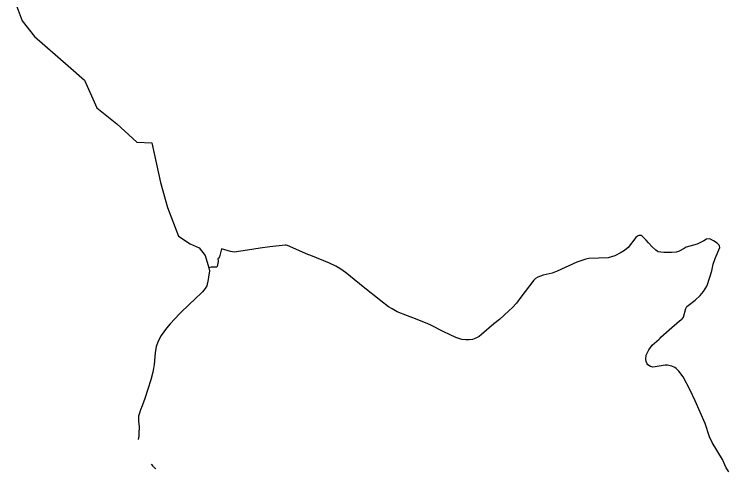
# Model space of a CAD drawing. Extents: x -678204 to -526855, y -1228851 to -1110393.
# Drawn here: x -570262 to -565996, y -1179629 to -1176918 of the extents above; entities that cross this region are included whole.
import ezdxf

# ---------------------------------------------------------------- set-up
doc = ezdxf.new("R2010")
doc.units = 0
doc.layers.add('00_n_cyklo prujezdne rekreacni vedlejsi', color=7, linetype='Continuous')
doc.layers.add('00_n_cyklo trasovani rekreacni vedlejsi', color=7, linetype='Continuous')

msp = doc.modelspace()

# ---------------------------------------------------------------- linework, layer by layer
at = {"layer": '00_n_cyklo prujezdne rekreacni vedlejsi'}
for points in [[(-570261.8, -1176829), (-570215.6, -1176958.3), (-570140.7, -1177051.7), (-569939.9, -1177226.4), (-569842.8, -1177311.6), (-569769.3, -1177476.9), (-569649.8, -1177571.2), (-569530.2, -1177681.7), (-569441.4, -1177685.4), (-569388.3, -1177922.5), (-569347.8, -1178070.9), (-569281.5, -1178242.5), (-569211.4, -1178286.8), (-569157.2, -1178311), (-569121.3, -1178357.5), (-569099.6, -1178429.8)], [(-565995.7, -1179648.5), (-566010.1, -1179623.2), (-566033.1, -1179574.9), (-566095.1, -1179472.1), (-566110.5, -1179439.1), (-566137, -1179358.6), (-566195.8, -1179225.1), (-566226.5, -1179159.9), (-566268.6, -1179081.9), (-566292.8, -1179047.4), (-566308.5, -1179031.4), (-566316.9, -1179025.6), (-566335.8, -1179018.1), (-566345, -1179014.4), (-566360.2, -1179011.9), (-566375.9, -1179012.3), (-566435.2, -1179021.6), (-566449.2, -1179022.3), (-566462.7, -1179019.5), (-566478.4, -1179008.9), (-566482.8, -1179003.8), (-566488.8, -1178988.6), (-566490.5, -1178976), (-566488.2, -1178950.9), (-566472.8, -1178919.8), (-566452.4, -1178892.1), (-566410.9, -1178855.7), (-566405.7, -1178849.8), (-566400.5, -1178843.9), (-566350.9, -1178799.8), (-566290.3, -1178747), (-566276.4, -1178737.4), (-566272.1, -1178732.5), (-566265.6, -1178725.2), (-566250.8, -1178673.9), (-566245.6, -1178661.5), (-566238.7, -1178654.5), (-566196.7, -1178623.8), (-566166.1, -1178595.2), (-566145.6, -1178571.2), (-566126.4, -1178540.4), (-566122.5, -1178530.2), (-566096.5, -1178447.8), (-566088.2, -1178409.8), (-566076.1, -1178375.8), (-566048.4, -1178309.7), (-566050.9, -1178302), (-566052.7, -1178296.3), (-566058.7, -1178288.9), (-566065.5, -1178284.2), (-566085.5, -1178270.3), (-566103.7, -1178260.6), (-566112.6, -1178257.6), (-566128.7, -1178260.7), (-566143.7, -1178269.8), (-566184, -1178288.9), (-566250.6, -1178306.8), (-566261.9, -1178315), (-566294.6, -1178332.8), (-566309.8, -1178337.9), (-566336.5, -1178339.8), (-566356.8, -1178339.1), (-566383.8, -1178338.5), (-566401.3, -1178337.9), (-566416.8, -1178335), (-566423.8, -1178331.8), (-566431.1, -1178326.1), (-566453.7, -1178305.2), (-566474.9, -1178282.5), (-566488.9, -1178265), (-566512.3, -1178241.8), (-566518.3, -1178238.7), (-566533, -1178238.5), (-566540.5, -1178241.1), (-566550.2, -1178249), (-566595.8, -1178308.8), (-566618.6, -1178327), (-566638.4, -1178340.2), (-566675.8, -1178358.2), (-566716.1, -1178371.6), (-566830.1, -1178375.9), (-566848.9, -1178379.6), (-566902.5, -1178397.6), (-567020.6, -1178451.1), (-567050.2, -1178463), (-567103.2, -1178475.3), (-567135.8, -1178486.6), (-567148.7, -1178494.3), (-567160.2, -1178504.1), (-567236.2, -1178606.3), (-567262.9, -1178641), (-567286.5, -1178667.4), (-567308.7, -1178687.2), (-567365.3, -1178739.5), (-567398.5, -1178765.3), (-567472.3, -1178828.3), (-567486.2, -1178839.6), (-567505.8, -1178850.2), (-567526, -1178858.1), (-567545.6, -1178861.1), (-567565.7, -1178860.9), (-567590.1, -1178857.6), (-567626, -1178846.6), (-567663.3, -1178828.6), (-567696.1, -1178812.2), (-567778.4, -1178771.1), (-567792.7, -1178765.2), (-567865.8, -1178734.1), (-567912.8, -1178717.8), (-567976.2, -1178692.3), (-568005.5, -1178676), (-568026.8, -1178662.9), (-568073.1, -1178627.8), (-568177.7, -1178543.8), (-568200.1, -1178526), (-568231.7, -1178500.8), (-568275.7, -1178465.5), (-568306.8, -1178442.4), (-568327.6, -1178429.5), (-568332.5, -1178426.6), (-568342.6, -1178420.8), (-568378.9, -1178403.6), (-568491.6, -1178358), (-568509.4, -1178350.3), (-568629.5, -1178298.2), (-568638.4, -1178295.9), (-568645.2, -1178295.5), (-568736.7, -1178305.3), (-568793.8, -1178313.1), (-568869.7, -1178324.5), (-568949.6, -1178336.9), (-568959.1, -1178336.1), (-568970.3, -1178334.2), (-569024.6, -1178317.7), (-569036.9, -1178365), (-569042.2, -1178373.7), (-569046.9, -1178377), (-569044.1, -1178386.6), (-569044.1, -1178393.6), (-569050.5, -1178422.6), (-569052.2, -1178427), (-569087.1, -1178426.8), (-569099.6, -1178429.8), (-569096.6, -1178449.4), (-569101.3, -1178485.5), (-569103.2, -1178500.2), (-569112.4, -1178537.5), (-569121.1, -1178554.5), (-569138.7, -1178574.8), (-569147.8, -1178583.7), (-569176.9, -1178611.8), (-569264.6, -1178695.2), (-569275.3, -1178705.4), (-569331.9, -1178764.1), (-569353.5, -1178790.2), (-569385.2, -1178834.3), (-569400.5, -1178863.8), (-569414.3, -1178899.4), (-569420.8, -1178937.1), (-569427.4, -1179007.6), (-569430.1, -1179030.4), (-569434.3, -1179053.1), (-569446.4, -1179098.3), (-569482.2, -1179209.9), (-569498.7, -1179253.1), (-569508, -1179277.9), (-569515, -1179298), (-569519.2, -1179316.2), (-569520.5, -1179330.6), (-569519.4, -1179345.4), (-569515.8, -1179379.9), (-569517.3, -1179416.3), (-569519, -1179434.7), (-569522.6, -1179453.9)], [(-565995.7, -1179648.5), (-566010.1, -1179623.2), (-566033.1, -1179574.9), (-566095.1, -1179472.1), (-566110.5, -1179439.1), (-566137, -1179358.6), (-566195.8, -1179225.1), (-566226.5, -1179159.9), (-566268.6, -1179081.9), (-566292.8, -1179047.4), (-566308.5, -1179031.4), (-566316.9, -1179025.6), (-566335.8, -1179018.1), (-566345, -1179014.4), (-566360.2, -1179011.9), (-566375.9, -1179012.3), (-566435.2, -1179021.6), (-566449.2, -1179022.3), (-566462.7, -1179019.5), (-566478.4, -1179008.9), (-566482.8, -1179003.8), (-566488.8, -1178988.6), (-566490.5, -1178976), (-566488.2, -1178950.9), (-566472.8, -1178919.8), (-566452.4, -1178892.1), (-566410.9, -1178855.7), (-566405.7, -1178849.8), (-566400.5, -1178843.9), (-566350.9, -1178799.8), (-566290.3, -1178747), (-566276.4, -1178737.4), (-566272.1, -1178732.5), (-566265.6, -1178725.2), (-566250.8, -1178673.9), (-566245.6, -1178661.5), (-566238.7, -1178654.5), (-566196.7, -1178623.8), (-566166.1, -1178595.2), (-566145.6, -1178571.2), (-566126.4, -1178540.4), (-566122.5, -1178530.2), (-566096.5, -1178447.8), (-566088.2, -1178409.8), (-566076.1, -1178375.8), (-566048.4, -1178309.7), (-566050.9, -1178302), (-566052.7, -1178296.3), (-566058.7, -1178288.9), (-566065.5, -1178284.2), (-566085.5, -1178270.3), (-566103.7, -1178260.6), (-566112.6, -1178257.6), (-566128.7, -1178260.7), (-566143.7, -1178269.8), (-566184, -1178288.9), (-566250.6, -1178306.8), (-566261.9, -1178315), (-566294.6, -1178332.8), (-566309.8, -1178337.9), (-566336.5, -1178339.8), (-566356.8, -1178339.1), (-566383.8, -1178338.5), (-566401.3, -1178337.9), (-566416.8, -1178335), (-566423.8, -1178331.8), (-566431.1, -1178326.1), (-566453.7, -1178305.2), (-566474.9, -1178282.5), (-566488.9, -1178265), (-566512.3, -1178241.8), (-566518.3, -1178238.7), (-566533, -1178238.5), (-566540.5, -1178241.1), (-566550.2, -1178249), (-566595.8, -1178308.8), (-566618.6, -1178327), (-566638.4, -1178340.2), (-566675.8, -1178358.2), (-566716.1, -1178371.6), (-566830.1, -1178375.9), (-566848.9, -1178379.6), (-566902.5, -1178397.6), (-567020.6, -1178451.1), (-567050.2, -1178463), (-567103.2, -1178475.3), (-567135.8, -1178486.6), (-567148.7, -1178494.3), (-567160.2, -1178504.1)], [(-569430.8, -1179616.6), (-569442.7, -1179602)]]:
    msp.add_lwpolyline(points, dxfattribs=at)
msp.add_arc((-569392.1, -1179585), 50, 219.1974, 241.5851, dxfattribs=at)
at = {"layer": '00_n_cyklo trasovani rekreacni vedlejsi'}
for points in [[(-570261.8, -1176829), (-570215.6, -1176958.3), (-570140.7, -1177051.7), (-569939.9, -1177226.4), (-569842.8, -1177311.6), (-569769.3, -1177476.9), (-569649.8, -1177571.2), (-569530.2, -1177681.7), (-569441.4, -1177685.4), (-569388.3, -1177922.5), (-569347.8, -1178070.9), (-569281.5, -1178242.5), (-569211.4, -1178286.8), (-569157.2, -1178311), (-569121.3, -1178357.5), (-569099.6, -1178429.8)], [(-565995.7, -1179648.5), (-566010.1, -1179623.2), (-566033.1, -1179574.9), (-566095.1, -1179472.1), (-566110.5, -1179439.1), (-566137, -1179358.6), (-566195.8, -1179225.1), (-566226.5, -1179159.9), (-566268.6, -1179081.9), (-566292.8, -1179047.4), (-566308.5, -1179031.4), (-566316.9, -1179025.6), (-566335.8, -1179018.1), (-566345, -1179014.4), (-566360.2, -1179011.9), (-566375.9, -1179012.3), (-566435.2, -1179021.6), (-566449.2, -1179022.3), (-566462.7, -1179019.5), (-566478.4, -1179008.9), (-566482.8, -1179003.8), (-566488.8, -1178988.6), (-566490.5, -1178976), (-566488.2, -1178950.9), (-566472.8, -1178919.8), (-566452.4, -1178892.1), (-566410.9, -1178855.7), (-566405.7, -1178849.8), (-566400.5, -1178843.9), (-566350.9, -1178799.8), (-566290.3, -1178747), (-566276.4, -1178737.4), (-566272.1, -1178732.5), (-566265.6, -1178725.2), (-566250.8, -1178673.9), (-566245.6, -1178661.5), (-566238.7, -1178654.5), (-566196.7, -1178623.8), (-566166.1, -1178595.2), (-566145.6, -1178571.2), (-566126.4, -1178540.4), (-566122.5, -1178530.2), (-566096.5, -1178447.8), (-566088.2, -1178409.8), (-566076.1, -1178375.8), (-566048.4, -1178309.7), (-566050.9, -1178302), (-566052.7, -1178296.3), (-566058.7, -1178288.9), (-566065.5, -1178284.2), (-566085.5, -1178270.3), (-566103.7, -1178260.6), (-566112.6, -1178257.6), (-566128.7, -1178260.7), (-566143.7, -1178269.8), (-566184, -1178288.9), (-566250.6, -1178306.8), (-566261.9, -1178315), (-566294.6, -1178332.8), (-566309.8, -1178337.9), (-566336.5, -1178339.8), (-566356.8, -1178339.1), (-566383.8, -1178338.5), (-566401.3, -1178337.9), (-566416.8, -1178335), (-566423.8, -1178331.8), (-566431.1, -1178326.1), (-566453.7, -1178305.2), (-566474.9, -1178282.5), (-566488.9, -1178265), (-566512.3, -1178241.8), (-566518.3, -1178238.7), (-566533, -1178238.5), (-566540.5, -1178241.1), (-566550.2, -1178249), (-566595.8, -1178308.8), (-566618.6, -1178327), (-566638.4, -1178340.2), (-566675.8, -1178358.2), (-566716.1, -1178371.6), (-566830.1, -1178375.9), (-566848.9, -1178379.6), (-566902.5, -1178397.6), (-567020.6, -1178451.1), (-567050.2, -1178463), (-567103.2, -1178475.3), (-567135.8, -1178486.6), (-567148.7, -1178494.3), (-567160.2, -1178504.1), (-567236.2, -1178606.3), (-567262.9, -1178641), (-567286.5, -1178667.4), (-567308.7, -1178687.2), (-567365.3, -1178739.5), (-567398.5, -1178765.3), (-567472.3, -1178828.3), (-567486.2, -1178839.6), (-567505.8, -1178850.2), (-567526, -1178858.1), (-567545.6, -1178861.1), (-567565.7, -1178860.9), (-567590.1, -1178857.6), (-567626, -1178846.6), (-567663.3, -1178828.6), (-567696.1, -1178812.2), (-567778.4, -1178771.1), (-567792.7, -1178765.2), (-567865.8, -1178734.1), (-567912.8, -1178717.8), (-567976.2, -1178692.3), (-568005.5, -1178676), (-568026.8, -1178662.9), (-568073.1, -1178627.8), (-568177.7, -1178543.8), (-568200.1, -1178526), (-568231.7, -1178500.8), (-568275.7, -1178465.5), (-568306.8, -1178442.4), (-568327.6, -1178429.5), (-568332.5, -1178426.6), (-568342.6, -1178420.8), (-568378.9, -1178403.6), (-568491.6, -1178358), (-568509.4, -1178350.3), (-568629.5, -1178298.2), (-568638.4, -1178295.9), (-568645.2, -1178295.5), (-568736.7, -1178305.3), (-568793.8, -1178313.1), (-568869.7, -1178324.5), (-568949.6, -1178336.9), (-568959.1, -1178336.1), (-568970.3, -1178334.2), (-569024.6, -1178317.7), (-569036.9, -1178365), (-569042.2, -1178373.7), (-569046.9, -1178377), (-569044.1, -1178386.6), (-569044.1, -1178393.6), (-569050.5, -1178422.6), (-569052.2, -1178427), (-569087.1, -1178426.8), (-569099.6, -1178429.8), (-569096.6, -1178449.4), (-569101.3, -1178485.5), (-569103.2, -1178500.2), (-569112.4, -1178537.5), (-569121.1, -1178554.5), (-569138.7, -1178574.8), (-569147.8, -1178583.7), (-569176.9, -1178611.8), (-569264.6, -1178695.2), (-569275.3, -1178705.4), (-569331.9, -1178764.1), (-569353.5, -1178790.2), (-569385.2, -1178834.3), (-569400.5, -1178863.8), (-569414.3, -1178899.4), (-569420.8, -1178937.1), (-569427.4, -1179007.6), (-569430.1, -1179030.4), (-569434.3, -1179053.1), (-569446.4, -1179098.3), (-569482.2, -1179209.9), (-569498.7, -1179253.1), (-569508, -1179277.9), (-569515, -1179298), (-569519.2, -1179316.2), (-569520.5, -1179330.6), (-569519.4, -1179345.4), (-569515.8, -1179379.9), (-569517.3, -1179416.3), (-569519, -1179434.7), (-569522.6, -1179453.9)], [(-565995.7, -1179648.5), (-566010.1, -1179623.2), (-566033.1, -1179574.9), (-566095.1, -1179472.1), (-566110.5, -1179439.1), (-566137, -1179358.6), (-566195.8, -1179225.1), (-566226.5, -1179159.9), (-566268.6, -1179081.9), (-566292.8, -1179047.4), (-566308.5, -1179031.4), (-566316.9, -1179025.6), (-566335.8, -1179018.1), (-566345, -1179014.4), (-566360.2, -1179011.9), (-566375.9, -1179012.3), (-566435.2, -1179021.6), (-566449.2, -1179022.3), (-566462.7, -1179019.5), (-566478.4, -1179008.9), (-566482.8, -1179003.8), (-566488.8, -1178988.6), (-566490.5, -1178976), (-566488.2, -1178950.9), (-566472.8, -1178919.8), (-566452.4, -1178892.1), (-566410.9, -1178855.7), (-566405.7, -1178849.8), (-566400.5, -1178843.9), (-566350.9, -1178799.8), (-566290.3, -1178747), (-566276.4, -1178737.4), (-566272.1, -1178732.5), (-566265.6, -1178725.2), (-566250.8, -1178673.9), (-566245.6, -1178661.5), (-566238.7, -1178654.5), (-566196.7, -1178623.8), (-566166.1, -1178595.2), (-566145.6, -1178571.2), (-566126.4, -1178540.4), (-566122.5, -1178530.2), (-566096.5, -1178447.8), (-566088.2, -1178409.8), (-566076.1, -1178375.8), (-566048.4, -1178309.7), (-566050.9, -1178302), (-566052.7, -1178296.3), (-566058.7, -1178288.9), (-566065.5, -1178284.2), (-566085.5, -1178270.3), (-566103.7, -1178260.6), (-566112.6, -1178257.6), (-566128.7, -1178260.7), (-566143.7, -1178269.8), (-566184, -1178288.9), (-566250.6, -1178306.8), (-566261.9, -1178315), (-566294.6, -1178332.8), (-566309.8, -1178337.9), (-566336.5, -1178339.8), (-566356.8, -1178339.1), (-566383.8, -1178338.5), (-566401.3, -1178337.9), (-566416.8, -1178335), (-566423.8, -1178331.8), (-566431.1, -1178326.1), (-566453.7, -1178305.2), (-566474.9, -1178282.5), (-566488.9, -1178265), (-566512.3, -1178241.8), (-566518.3, -1178238.7), (-566533, -1178238.5), (-566540.5, -1178241.1), (-566550.2, -1178249), (-566595.8, -1178308.8), (-566618.6, -1178327), (-566638.4, -1178340.2), (-566675.8, -1178358.2), (-566716.1, -1178371.6), (-566830.1, -1178375.9), (-566848.9, -1178379.6), (-566902.5, -1178397.6), (-567020.6, -1178451.1), (-567050.2, -1178463), (-567103.2, -1178475.3), (-567135.8, -1178486.6), (-567148.7, -1178494.3), (-567160.2, -1178504.1)], [(-569430.8, -1179616.6), (-569442.7, -1179602)]]:
    msp.add_lwpolyline(points, dxfattribs=at)
msp.add_arc((-569392.1, -1179585), 50, 219.1974, 241.5851, dxfattribs=at)

doc.saveas('drawing.dxf')
